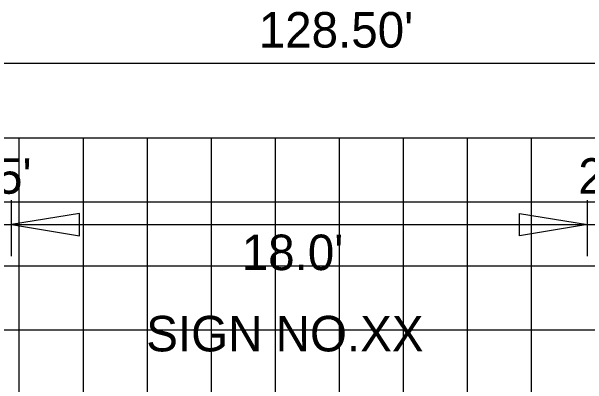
# Model space of a CAD drawing. Extents: x 2193008 to 2198143, y 1236112 to 1237864.
# Drawn here: x 2196724.46 to 2196742.45, y 1237215.34 to 1237227 of the extents above; entities that cross this region are included whole.
import ezdxf

# ---------------------------------------------------------------- set-up
doc = ezdxf.new("R2010")
doc.units = 0
for name, color, linetype in [('3', 7, 'Continuous'), ('GSDIMS', 7, 'Continuous'), ('Level 55', 7, 'Continuous'), ('M-ROADS', 7, 'Continuous')]:
    doc.layers.add(name, color=color, linetype=linetype)

msp = doc.modelspace()

# ---------------------------------------------------------------- linework, layer by layer
at = {"layer": '3'}
msp.add_line((2196670.765, 1237225.384), (2196799.37, 1237225.384), dxfattribs=at)
at = {"layer": 'GSDIMS'}
for p, q in [((2196724.463, 1237219.354), (2196724.463, 1237221.095)), ((2196742.453, 1237219.354), (2196742.453, 1237221.095)), ((2196722.204, 1237220.337), (2196724.463, 1237220.337)), ((2196724.463, 1237220.337), (2196742.453, 1237220.337)), ((2196742.453, 1237220.337), (2196744.707, 1237220.337))]:
    msp.add_line(p, q, dxfattribs=at)
for points in [[(2196724.463, 1237220.337), (2196726.591, 1237219.99), (2196726.591, 1237220.684)], [(2196742.453, 1237220.337), (2196740.325, 1237219.99), (2196740.325, 1237220.684)]]:
    msp.add_lwpolyline(points, close=True, dxfattribs=at)
at = {"layer": 'M-ROADS'}
for p, q in [((2196614.707, 1237223.046), (2196874.707, 1237223.046)), ((2196724.707, 1237153.046), (2196724.707, 1237223.046)), ((2196726.707, 1237153.046), (2196726.707, 1237223.046)), ((2196728.707, 1237153.046), (2196728.707, 1237223.046)), ((2196730.707, 1237153.046), (2196730.707, 1237223.046)), ((2196732.707, 1237153.046), (2196732.707, 1237223.046)), ((2196734.707, 1237153.046), (2196734.707, 1237223.046)), ((2196736.707, 1237153.046), (2196736.707, 1237223.046)), ((2196738.707, 1237153.046), (2196738.707, 1237223.046)), ((2196740.707, 1237153.046), (2196740.707, 1237223.046)), ((2196614.707, 1237221.046), (2196874.707, 1237221.046)), ((2196614.707, 1237219.046), (2196874.707, 1237219.046)), ((2196614.707, 1237217.046), (2196874.707, 1237217.046))]:
    msp.add_line(p, q, dxfattribs=at)

# ---------------------------------------------------------------- texts
at = {"layer": 'Level 55'}
for s, p in [("128.50'", (2196732.185, 1237225.871)), ("2.25'", (2196721.917, 1237221.301)), ("2.25'", (2196742.166, 1237221.301)), ("18.0'", (2196731.654, 1237218.913)), ('SIGN NO.XX', (2196728.67, 1237216.372))]:
    msp.add_text(s, height=1.1105, dxfattribs=at).set_placement(p)

doc.saveas('drawing.dxf')
